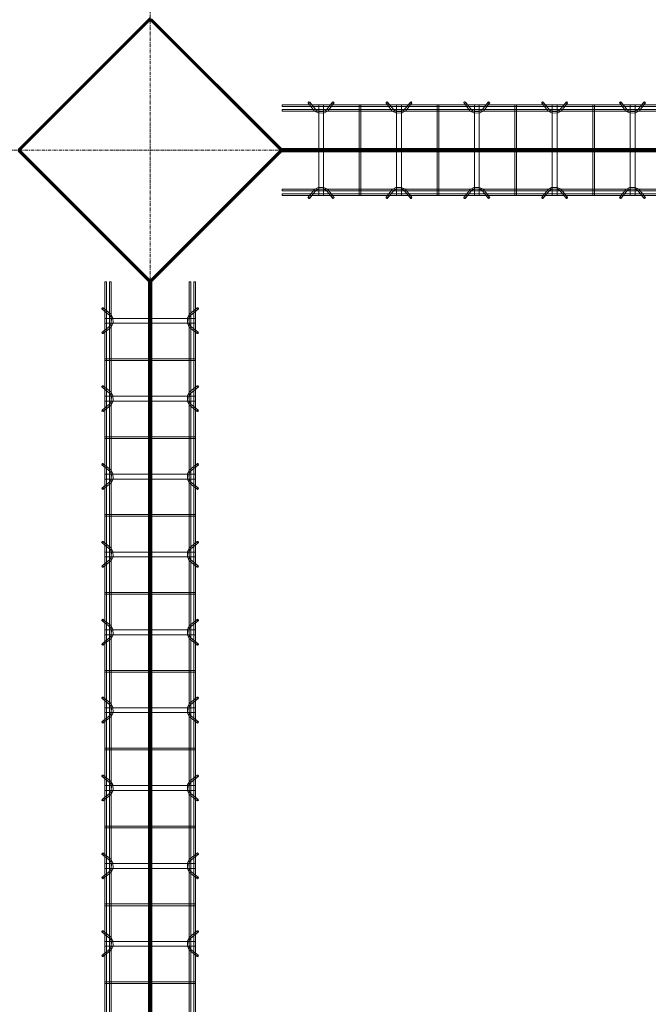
# Model space of a CAD drawing. Header units: inches. Extents: x -4136 to 1945, y -6639 to 12387.
# Tile 314 of 656: x -3501 to -3405, y 10336 to 10487. Entities that reach past the tile are written whole.
import ezdxf

# ---------------------------------------------------------------- set-up
doc = ezdxf.new("R2010")
doc.units = ezdxf.units.IN
doc.header["$MEASUREMENT"] = 0
doc.linetypes.add('Línea de rejilla', pattern=[0.875, 0.5, -0.125, 0.125, -0.125])
for name, color, linetype, lineweight in [('A-FLOR', 7, 'Continuous', 9), ('A-GENM', 7, 'Continuous', 9), ('S-BEAM', 7, 'Continuous', 9), ('S-GRID', 7, 'Continuous', 9)]:
    doc.layers.add(name, color=color, linetype=linetype, lineweight=lineweight)

# ---------------------------------------------------------------- blocks, each defined once
blk = doc.blocks.new('Dowel bar assembly - Dowel bar assembly-672941-SLAB ON GROUND JOINTS')
at = {"layer": 'S-BEAM', "color": 253, "true_color": 0xaaaaaa}
for p, q in [((147.75, 1.98), (0, 1.98)), ((0, 1.98), (0, 1.72)), ((0, 1.72), (0, 1.98)), ((0, 1.72), (147.75, 1.72)), ((4.02, 2.23), (4.97, 1.03)), ((5.18, 1.19), (4.23, 2.39)), ((5.63, 1.99), (5.63, -12.01)), ((6.38, 1.99), (5.63, 1.99)), ((5.63, 1.99), (6.38, 1.99)), ((6.38, -12.01), (6.38, 1.99)), ((7.76, 2.39), (6.81, 1.19)), ((7.01, 1.03), (7.96, 2.23)), ((11.87, 1.99), (11.87, -12.01)), ((12.13, 1.99), (11.87, 1.99)), ((11.87, 1.99), (12.13, 1.99)), ((12.13, -12.01), (12.13, 1.99)), ((16.02, 2.23), (16.97, 1.03)), ((17.18, 1.19), (16.23, 2.39)), ((17.63, 1.99), (17.63, -12.01)), ((18.38, 1.99), (17.63, 1.99)), ((17.63, 1.99), (18.38, 1.99)), ((18.38, -12.01), (18.38, 1.99)), ((19.76, 2.39), (18.81, 1.19)), ((19.01, 1.03), (19.96, 2.23)), ((23.87, 1.99), (23.87, -12.01)), ((24.13, 1.99), (23.87, 1.99)), ((23.87, 1.99), (24.13, 1.99)), ((24.13, -12.01), (24.13, 1.99)), ((28.02, 2.23), (28.97, 1.03)), ((29.18, 1.19), (28.23, 2.39)), ((29.63, 1.99), (29.63, -12.01)), ((30.38, 1.99), (29.63, 1.99)), ((29.63, 1.99), (30.38, 1.99)), ((30.38, -12.01), (30.38, 1.99)), ((31.76, 2.39), (30.81, 1.19)), ((31.01, 1.03), (31.96, 2.23)), ((35.87, 1.99), (35.87, -12.01)), ((36.13, 1.99), (35.87, 1.99)), ((35.87, 1.99), (36.13, 1.99)), ((36.13, -12.01), (36.13, 1.99)), ((40.02, 2.23), (40.97, 1.03)), ((41.18, 1.19), (40.23, 2.39)), ((41.63, 1.99), (41.63, -12.01)), ((42.38, 1.99), (41.63, 1.99)), ((41.63, 1.99), (42.38, 1.99)), ((42.38, -12.01), (42.38, 1.99)), ((43.76, 2.39), (42.81, 1.19)), ((43.01, 1.03), (43.96, 2.23)), ((47.87, 1.99), (47.87, -12.01)), ((48.13, 1.99), (47.87, 1.99)), ((47.87, 1.99), (48.13, 1.99)), ((48.13, -12.01), (48.13, 1.99)), ((52.02, 2.23), (52.97, 1.03)), ((53.18, 1.19), (52.23, 2.39)), ((53.63, 1.99), (53.63, -12.01)), ((54.38, 1.99), (53.63, 1.99)), ((53.63, 1.99), (54.38, 1.99)), ((54.38, -12.01), (54.38, 1.99)), ((55.76, 2.39), (54.81, 1.19)), ((55.01, 1.03), (55.96, 2.23)), ((59.87, 1.99), (59.87, -12.01)), ((60.13, 1.99), (59.87, 1.99)), ((59.87, 1.99), (60.13, 1.99)), ((60.13, -12.01), (60.13, 1.99)), ((64.02, 2.23), (64.97, 1.03)), ((65.18, 1.19), (64.23, 2.39)), ((65.63, 1.99), (65.63, -12.01)), ((66.38, 1.99), (65.63, 1.99)), ((65.63, 1.99), (66.38, 1.99)), ((66.38, -12.01), (66.38, 1.99)), ((67.76, 2.39), (66.81, 1.19)), ((67.01, 1.03), (67.96, 2.23)), ((71.87, 1.99), (71.87, -12.01)), ((72.13, 1.99), (71.87, 1.99)), ((71.87, 1.99), (72.13, 1.99)), ((72.13, -12.01), (72.13, 1.99)), ((76.02, 2.23), (76.97, 1.03)), ((77.18, 1.19), (76.23, 2.39)), ((77.63, 1.99), (77.63, -12.01)), ((78.38, 1.99), (77.63, 1.99)), ((77.63, 1.99), (78.38, 1.99)), ((78.38, -12.01), (78.38, 1.99)), ((79.76, 2.39), (78.81, 1.19)), ((79.01, 1.03), (79.96, 2.23)), ((83.87, 1.99), (83.87, -12.01)), ((84.13, 1.99), (83.87, 1.99)), ((83.87, 1.99), (84.13, 1.99)), ((84.13, -12.01), (84.13, 1.99)), ((88.02, 2.23), (88.97, 1.03)), ((89.18, 1.19), (88.23, 2.39)), ((89.63, 1.99), (89.63, -12.01)), ((90.38, 1.99), (89.63, 1.99)), ((89.63, 1.99), (90.38, 1.99)), ((90.38, -12.01), (90.38, 1.99)), ((91.76, 2.39), (90.81, 1.19)), ((91.01, 1.03), (91.96, 2.23)), ((95.87, 1.99), (95.87, -12.01)), ((96.13, 1.99), (95.87, 1.99)), ((95.87, 1.99), (96.13, 1.99)), ((96.13, -12.01), (96.13, 1.99)), ((100.02, 2.23), (100.97, 1.03)), ((101.18, 1.19), (100.23, 2.39)), ((101.63, 1.99), (101.63, -12.01)), ((102.38, 1.99), (101.63, 1.99)), ((101.63, 1.99), (102.38, 1.99)), ((102.38, -12.01), (102.38, 1.99)), ((103.76, 2.39), (102.81, 1.19)), ((103.01, 1.03), (103.96, 2.23)), ((107.87, 1.99), (107.87, -12.01)), ((108.13, 1.99), (107.87, 1.99)), ((107.87, 1.99), (108.13, 1.99)), ((108.13, -12.01), (108.13, 1.99)), ((112.02, 2.23), (112.97, 1.03)), ((113.18, 1.19), (112.23, 2.39)), ((113.63, 1.99), (113.63, -12.01)), ((114.38, 1.99), (113.63, 1.99)), ((113.63, 1.99), (114.38, 1.99)), ((114.38, -12.01), (114.38, 1.99)), ((115.76, 2.39), (114.81, 1.19)), ((115.01, 1.03), (115.96, 2.23)), ((119.87, 1.99), (119.87, -12.01)), ((120.13, 1.99), (119.87, 1.99)), ((119.87, 1.99), (120.13, 1.99)), ((120.13, -12.01), (120.13, 1.99)), ((124.02, 2.23), (124.97, 1.03)), ((125.18, 1.19), (124.23, 2.39)), ((125.63, 1.99), (125.63, -12.01)), ((126.38, 1.99), (125.63, 1.99)), ((125.63, 1.99), (126.38, 1.99)), ((126.38, -12.01), (126.38, 1.99)), ((127.76, 2.39), (126.81, 1.19)), ((127.01, 1.03), (127.96, 2.23)), ((131.87, 1.99), (131.87, -12.01)), ((132.13, 1.99), (131.87, 1.99)), ((131.87, 1.99), (132.13, 1.99)), ((132.13, -12.01), (132.13, 1.99)), ((139.77, 2.23), (140.72, 1.03)), ((140.93, 1.19), (139.98, 2.39)), ((141.38, 1.99), (141.38, -12.01)), ((142.13, 1.99), (141.38, 1.99)), ((141.38, 1.99), (142.13, 1.99)), ((142.13, -12.01), (142.13, 1.99)), ((143.51, 2.39), (142.56, 1.19)), ((142.76, 1.03), (143.71, 2.23)), ((147.75, 1.98), (147.75, 1.72)), ((147.75, 1.72), (147.75, 1.98)), ((147.75, 1.25), (0, 1.25)), ((0, 0.99), (0, 1.25)), ((0, 1.25), (0, 0.99)), ((0, 0.99), (147.75, 0.99)), ((147.75, 0.99), (147.75, 1.25)), ((147.75, 1.25), (147.75, 0.99)), ((147.75, -11.01), (0, -11.01)), ((0, -11.27), (0, -11.01)), ((0, -11.01), (0, -11.27)), ((0, -11.27), (147.75, -11.27)), ((147.75, -11.74), (0, -11.74)), ((0, -12), (0, -11.74)), ((0, -11.74), (0, -12)), ((0, -12), (147.75, -12)), ((4.97, -11.05), (4.02, -12.25)), ((4.23, -12.41), (5.18, -11.21)), ((6.38, -12.01), (5.63, -12.01)), ((5.63, -12.01), (6.38, -12.01)), ((6.81, -11.21), (7.76, -12.41)), ((7.96, -12.25), (7.01, -11.05)), ((12.13, -12.01), (11.87, -12.01)), ((11.87, -12.01), (12.13, -12.01)), ((16.97, -11.05), (16.02, -12.25)), ((16.23, -12.41), (17.18, -11.21)), ((18.38, -12.01), (17.63, -12.01)), ((17.63, -12.01), (18.38, -12.01)), ((18.81, -11.21), (19.76, -12.41)), ((19.96, -12.25), (19.01, -11.05)), ((24.13, -12.01), (23.87, -12.01)), ((23.87, -12.01), (24.13, -12.01)), ((28.97, -11.05), (28.02, -12.25)), ((28.23, -12.41), (29.18, -11.21)), ((30.38, -12.01), (29.63, -12.01)), ((29.63, -12.01), (30.38, -12.01)), ((30.81, -11.21), (31.76, -12.41)), ((31.96, -12.25), (31.01, -11.05)), ((36.13, -12.01), (35.87, -12.01)), ((35.87, -12.01), (36.13, -12.01)), ((40.97, -11.05), (40.02, -12.25)), ((40.23, -12.41), (41.18, -11.21)), ((42.38, -12.01), (41.63, -12.01)), ((41.63, -12.01), (42.38, -12.01)), ((42.81, -11.21), (43.76, -12.41)), ((43.96, -12.25), (43.01, -11.05)), ((48.13, -12.01), (47.87, -12.01)), ((47.87, -12.01), (48.13, -12.01)), ((52.97, -11.05), (52.02, -12.25)), ((52.23, -12.41), (53.18, -11.21)), ((54.38, -12.01), (53.63, -12.01)), ((53.63, -12.01), (54.38, -12.01)), ((54.81, -11.21), (55.76, -12.41)), ((55.96, -12.25), (55.01, -11.05)), ((60.13, -12.01), (59.87, -12.01)), ((59.87, -12.01), (60.13, -12.01)), ((64.97, -11.05), (64.02, -12.25)), ((64.23, -12.41), (65.18, -11.21)), ((66.38, -12.01), (65.63, -12.01)), ((65.63, -12.01), (66.38, -12.01)), ((66.81, -11.21), (67.76, -12.41)), ((67.96, -12.25), (67.01, -11.05)), ((72.13, -12.01), (71.87, -12.01)), ((71.87, -12.01), (72.13, -12.01)), ((76.97, -11.05), (76.02, -12.25)), ((76.23, -12.41), (77.18, -11.21)), ((78.38, -12.01), (77.63, -12.01)), ((77.63, -12.01), (78.38, -12.01)), ((78.81, -11.21), (79.76, -12.41)), ((79.96, -12.25), (79.01, -11.05)), ((84.13, -12.01), (83.87, -12.01)), ((83.87, -12.01), (84.13, -12.01)), ((88.97, -11.05), (88.02, -12.25)), ((88.23, -12.41), (89.18, -11.21)), ((90.38, -12.01), (89.63, -12.01)), ((89.63, -12.01), (90.38, -12.01)), ((90.81, -11.21), (91.76, -12.41)), ((91.96, -12.25), (91.01, -11.05)), ((96.13, -12.01), (95.87, -12.01)), ((95.87, -12.01), (96.13, -12.01)), ((100.97, -11.05), (100.02, -12.25)), ((100.23, -12.41), (101.18, -11.21)), ((102.38, -12.01), (101.63, -12.01)), ((101.63, -12.01), (102.38, -12.01)), ((102.81, -11.21), (103.76, -12.41)), ((103.96, -12.25), (103.01, -11.05)), ((108.13, -12.01), (107.87, -12.01)), ((107.87, -12.01), (108.13, -12.01)), ((112.97, -11.05), (112.02, -12.25)), ((112.23, -12.41), (113.18, -11.21)), ((114.38, -12.01), (113.63, -12.01)), ((113.63, -12.01), (114.38, -12.01)), ((114.81, -11.21), (115.76, -12.41)), ((115.96, -12.25), (115.01, -11.05)), ((120.13, -12.01), (119.87, -12.01)), ((119.87, -12.01), (120.13, -12.01)), ((124.97, -11.05), (124.02, -12.25)), ((124.23, -12.41), (125.18, -11.21)), ((126.38, -12.01), (125.63, -12.01)), ((125.63, -12.01), (126.38, -12.01)), ((126.81, -11.21), (127.76, -12.41)), ((127.96, -12.25), (127.01, -11.05)), ((132.13, -12.01), (131.87, -12.01)), ((131.87, -12.01), (132.13, -12.01)), ((140.72, -11.05), (139.77, -12.25)), ((139.98, -12.41), (140.93, -11.21)), ((142.13, -12.01), (141.38, -12.01)), ((141.38, -12.01), (142.13, -12.01)), ((142.56, -11.21), (143.51, -12.41)), ((143.71, -12.25), (142.76, -11.05)), ((147.75, -11.27), (147.75, -11.01)), ((147.75, -11.01), (147.75, -11.27)), ((147.75, -12), (147.75, -11.74)), ((147.75, -11.74), (147.75, -12))]:
    blk.add_line(p, q, dxfattribs=at)
at = {"layer": 'S-BEAM', "color": 253, "true_color": 0xaaaaaa, "flags": 128}
for points in [[(4.97, 1.03), (5.53, 0.73), (6.39, 0.72), (6.97, 0.99), (7.01, 1.03)], [(5.18, 1.19), (5.62, 0.97), (6.38, 0.98), (6.81, 1.19)], [(16.97, 1.03), (17.53, 0.73), (18.39, 0.72), (18.97, 0.99), (19.01, 1.03)], [(17.18, 1.19), (17.62, 0.97), (18.38, 0.98), (18.81, 1.19)], [(28.97, 1.03), (29.53, 0.73), (30.39, 0.72), (30.97, 0.99), (31.01, 1.03)], [(29.18, 1.19), (29.62, 0.97), (30.38, 0.98), (30.81, 1.19)], [(40.97, 1.03), (41.53, 0.73), (42.39, 0.72), (42.97, 0.99), (43.01, 1.03)], [(41.18, 1.19), (41.62, 0.97), (42.38, 0.98), (42.81, 1.19)], [(52.97, 1.03), (53.53, 0.73), (54.39, 0.72), (54.97, 0.99), (55.01, 1.03)], [(53.18, 1.19), (53.62, 0.97), (54.38, 0.98), (54.81, 1.19)], [(64.97, 1.03), (65.53, 0.73), (66.39, 0.72), (66.97, 0.99), (67.01, 1.03)], [(65.18, 1.19), (65.62, 0.97), (66.38, 0.98), (66.81, 1.19)], [(76.97, 1.03), (77.53, 0.73), (78.39, 0.72), (78.97, 0.99), (79.01, 1.03)], [(77.18, 1.19), (77.62, 0.97), (78.38, 0.98), (78.81, 1.19)], [(88.97, 1.03), (89.53, 0.73), (90.39, 0.72), (90.97, 0.99), (91.01, 1.03)], [(89.18, 1.19), (89.62, 0.97), (90.38, 0.98), (90.81, 1.19)], [(100.97, 1.03), (101.53, 0.73), (102.39, 0.72), (102.97, 0.99), (103.01, 1.03)], [(101.18, 1.19), (101.62, 0.97), (102.38, 0.98), (102.81, 1.19)], [(112.97, 1.03), (113.53, 0.73), (114.39, 0.72), (114.97, 0.99), (115.01, 1.03)], [(113.18, 1.19), (113.62, 0.97), (114.38, 0.98), (114.81, 1.19)], [(124.97, 1.03), (125.53, 0.73), (126.39, 0.72), (126.97, 0.99), (127.01, 1.03)], [(125.18, 1.19), (125.62, 0.97), (126.38, 0.98), (126.81, 1.19)], [(140.72, 1.03), (141.28, 0.73), (142.14, 0.72), (142.72, 0.99), (142.76, 1.03)], [(140.93, 1.19), (141.37, 0.97), (142.13, 0.98), (142.56, 1.19)], [(4.97, -11.05), (5.53, -10.75), (6.39, -10.74), (6.97, -11.01), (7.01, -11.05)], [(5.18, -11.21), (5.62, -10.99), (6.38, -11), (6.81, -11.21)], [(16.97, -11.05), (17.53, -10.75), (18.39, -10.74), (18.97, -11.01), (19.01, -11.05)], [(17.18, -11.21), (17.62, -10.99), (18.38, -11), (18.81, -11.21)], [(28.97, -11.05), (29.53, -10.75), (30.39, -10.74), (30.97, -11.01), (31.01, -11.05)], [(29.18, -11.21), (29.62, -10.99), (30.38, -11), (30.81, -11.21)], [(40.97, -11.05), (41.53, -10.75), (42.39, -10.74), (42.97, -11.01), (43.01, -11.05)], [(41.18, -11.21), (41.62, -10.99), (42.38, -11), (42.81, -11.21)], [(52.97, -11.05), (53.53, -10.75), (54.39, -10.74), (54.97, -11.01), (55.01, -11.05)], [(53.18, -11.21), (53.62, -10.99), (54.38, -11), (54.81, -11.21)], [(64.97, -11.05), (65.53, -10.75), (66.39, -10.74), (66.97, -11.01), (67.01, -11.05)], [(65.18, -11.21), (65.62, -10.99), (66.38, -11), (66.81, -11.21)], [(76.97, -11.05), (77.53, -10.75), (78.39, -10.74), (78.97, -11.01), (79.01, -11.05)], [(77.18, -11.21), (77.62, -10.99), (78.38, -11), (78.81, -11.21)], [(88.97, -11.05), (89.53, -10.75), (90.39, -10.74), (90.97, -11.01), (91.01, -11.05)], [(89.18, -11.21), (89.62, -10.99), (90.38, -11), (90.81, -11.21)], [(100.97, -11.05), (101.53, -10.75), (102.39, -10.74), (102.97, -11.01), (103.01, -11.05)], [(101.18, -11.21), (101.62, -10.99), (102.38, -11), (102.81, -11.21)], [(112.97, -11.05), (113.53, -10.75), (114.39, -10.74), (114.97, -11.01), (115.01, -11.05)], [(113.18, -11.21), (113.62, -10.99), (114.38, -11), (114.81, -11.21)], [(124.97, -11.05), (125.53, -10.75), (126.39, -10.74), (126.97, -11.01), (127.01, -11.05)], [(125.18, -11.21), (125.62, -10.99), (126.38, -11), (126.81, -11.21)], [(140.72, -11.05), (141.28, -10.75), (142.14, -10.74), (142.72, -11.01), (142.76, -11.05)], [(140.93, -11.21), (141.37, -10.99), (142.13, -11), (142.56, -11.21)]]:
    blk.add_lwpolyline(points, dxfattribs=at)
at = {"layer": 'S-BEAM', "color": 253, "true_color": 0xaaaaaa}
for centre, major_axis, start_param, end_param in [((4.12, 2.31), (0.101, 0.08), 5.709265, 8.850858), ((4.12, 2.31), (0.101, 0.08), 2.567673, 5.709265), ((7.86, 2.31), (-0.101, 0.08), 3.715513, 6.857105), ((7.86, 2.31), (-0.101, 0.08), 0.57392, 3.715513), ((16.12, 2.31), (0.101, 0.08), 5.709265, 8.850858), ((16.12, 2.31), (0.101, 0.08), 2.567673, 5.709265), ((19.86, 2.31), (-0.101, 0.08), 3.715513, 6.857105), ((19.86, 2.31), (-0.101, 0.08), 0.57392, 3.715513), ((28.12, 2.31), (0.101, 0.08), 5.709265, 8.850858), ((28.12, 2.31), (0.101, 0.08), 2.567673, 5.709265), ((31.86, 2.31), (-0.101, 0.08), 3.715513, 6.857105), ((31.86, 2.31), (-0.101, 0.08), 0.57392, 3.715513), ((40.12, 2.31), (0.101, 0.08), 5.709265, 8.850858), ((40.12, 2.31), (0.101, 0.08), 2.567673, 5.709265), ((43.86, 2.31), (-0.101, 0.08), 3.715513, 6.857105), ((43.86, 2.31), (-0.101, 0.08), 0.57392, 3.715513), ((52.12, 2.31), (0.101, 0.08), 5.709265, 8.850858), ((52.12, 2.31), (0.101, 0.08), 2.567673, 5.709265), ((55.86, 2.31), (-0.101, 0.08), 3.715513, 6.857105), ((55.86, 2.31), (-0.101, 0.08), 0.57392, 3.715513), ((64.12, 2.31), (0.101, 0.08), 5.709265, 8.850858), ((64.12, 2.31), (0.101, 0.08), 2.567673, 5.709265), ((67.86, 2.31), (-0.101, 0.08), 3.715513, 6.857105), ((67.86, 2.31), (-0.101, 0.08), 0.57392, 3.715513), ((76.12, 2.31), (0.101, 0.08), 5.709265, 8.850858), ((76.12, 2.31), (0.101, 0.08), 2.567673, 5.709265), ((79.86, 2.31), (-0.101, 0.08), 3.715513, 6.857105), ((79.86, 2.31), (-0.101, 0.08), 0.57392, 3.715513), ((88.12, 2.31), (0.101, 0.08), 5.709265, 8.850858), ((88.12, 2.31), (0.101, 0.08), 2.567673, 5.709265), ((91.86, 2.31), (-0.101, 0.08), 3.715513, 6.857105), ((91.86, 2.31), (-0.101, 0.08), 0.57392, 3.715513), ((100.12, 2.31), (0.101, 0.08), 5.709265, 8.850858), ((100.12, 2.31), (0.101, 0.08), 2.567673, 5.709265), ((103.86, 2.31), (-0.101, 0.08), 3.715513, 6.857105), ((103.86, 2.31), (-0.101, 0.08), 0.57392, 3.715513), ((112.12, 2.31), (0.101, 0.08), 5.709265, 8.850858), ((112.12, 2.31), (0.101, 0.08), 2.567673, 5.709265), ((115.86, 2.31), (-0.101, 0.08), 3.715513, 6.857105), ((115.86, 2.31), (-0.101, 0.08), 0.57392, 3.715513), ((124.12, 2.31), (0.101, 0.08), 5.709265, 8.850858), ((124.12, 2.31), (0.101, 0.08), 2.567673, 5.709265), ((127.86, 2.31), (-0.101, 0.08), 3.715513, 6.857105), ((127.86, 2.31), (-0.101, 0.08), 0.57392, 3.715513), ((139.87, 2.31), (0.101, 0.08), 5.709265, 8.850858), ((139.87, 2.31), (0.101, 0.08), 2.567673, 5.709265), ((143.61, 2.31), (-0.101, 0.08), 3.715513, 6.857105), ((143.61, 2.31), (-0.101, 0.08), 0.57392, 3.715513), ((4.12, -12.33), (-0.101, 0.08), 3.715513, 6.857105), ((4.12, -12.33), (-0.101, 0.08), 0.57392, 3.715513), ((7.86, -12.33), (0.101, 0.08), 5.709265, 8.850858), ((7.86, -12.33), (0.101, 0.08), 2.567673, 5.709265), ((16.12, -12.33), (-0.101, 0.08), 3.715513, 6.857105), ((16.12, -12.33), (-0.101, 0.08), 0.57392, 3.715513), ((19.86, -12.33), (0.101, 0.08), 5.709265, 8.850858), ((19.86, -12.33), (0.101, 0.08), 2.567673, 5.709265), ((28.12, -12.33), (-0.101, 0.08), 3.715513, 6.857105), ((28.12, -12.33), (-0.101, 0.08), 0.57392, 3.715513), ((31.86, -12.33), (0.101, 0.08), 5.709265, 8.850858), ((31.86, -12.33), (0.101, 0.08), 2.567673, 5.709265), ((40.12, -12.33), (-0.101, 0.08), 3.715513, 6.857105), ((40.12, -12.33), (-0.101, 0.08), 0.57392, 3.715513), ((43.86, -12.33), (0.101, 0.08), 5.709265, 8.850858), ((43.86, -12.33), (0.101, 0.08), 2.567673, 5.709265), ((52.12, -12.33), (-0.101, 0.08), 3.715513, 6.857105), ((52.12, -12.33), (-0.101, 0.08), 0.57392, 3.715513), ((55.86, -12.33), (0.101, 0.08), 5.709265, 8.850858), ((55.86, -12.33), (0.101, 0.08), 2.567673, 5.709265), ((64.12, -12.33), (-0.101, 0.08), 3.715513, 6.857105), ((64.12, -12.33), (-0.101, 0.08), 0.57392, 3.715513), ((67.86, -12.33), (0.101, 0.08), 5.709265, 8.850858), ((67.86, -12.33), (0.101, 0.08), 2.567673, 5.709265), ((76.12, -12.33), (-0.101, 0.08), 3.715513, 6.857105), ((76.12, -12.33), (-0.101, 0.08), 0.57392, 3.715513), ((79.86, -12.33), (0.101, 0.08), 5.709265, 8.850858), ((79.86, -12.33), (0.101, 0.08), 2.567673, 5.709265), ((88.12, -12.33), (-0.101, 0.08), 3.715513, 6.857105), ((88.12, -12.33), (-0.101, 0.08), 0.57392, 3.715513), ((91.86, -12.33), (0.101, 0.08), 5.709265, 8.850858), ((91.86, -12.33), (0.101, 0.08), 2.567673, 5.709265), ((100.12, -12.33), (-0.101, 0.08), 3.715513, 6.857105), ((100.12, -12.33), (-0.101, 0.08), 0.57392, 3.715513), ((103.86, -12.33), (0.101, 0.08), 5.709265, 8.850858), ((103.86, -12.33), (0.101, 0.08), 2.567673, 5.709265), ((112.12, -12.33), (-0.101, 0.08), 3.715513, 6.857105), ((112.12, -12.33), (-0.101, 0.08), 0.57392, 3.715513), ((115.86, -12.33), (0.101, 0.08), 5.709265, 8.850858), ((115.86, -12.33), (0.101, 0.08), 2.567673, 5.709265), ((124.12, -12.33), (-0.101, 0.08), 3.715513, 6.857105), ((124.12, -12.33), (-0.101, 0.08), 0.57392, 3.715513), ((127.86, -12.33), (0.101, 0.08), 5.709265, 8.850858), ((127.86, -12.33), (0.101, 0.08), 2.567673, 5.709265), ((139.87, -12.33), (-0.101, 0.08), 3.715513, 6.857105), ((139.87, -12.33), (-0.101, 0.08), 0.57392, 3.715513), ((143.61, -12.33), (0.101, 0.08), 5.709265, 8.850858), ((143.61, -12.33), (0.101, 0.08), 2.567673, 5.709265)]:
    blk.add_ellipse(centre, major_axis=major_axis, ratio=0.816528, start_param=start_param, end_param=end_param, dxfattribs=at)
blk = doc.blocks.new('Dowel bar assembly - Dowel bar assembly-675655-SLAB ON GROUND JOINTS')
at = {"layer": 'S-BEAM', "color": 253, "true_color": 0xaaaaaa}
for p, q in [((260.18, 1.98), (0, 1.98)), ((0, 1.98), (0, 1.72)), ((0, 1.72), (0, 1.98)), ((0, 1.72), (260.18, 1.72)), ((4.02, 2.23), (4.97, 1.03)), ((5.18, 1.19), (4.23, 2.39)), ((5.63, 1.99), (5.63, -12.01)), ((6.38, 1.99), (5.63, 1.99)), ((5.63, 1.99), (6.38, 1.99)), ((6.38, -12.01), (6.38, 1.99)), ((7.76, 2.39), (6.81, 1.19)), ((7.01, 1.03), (7.96, 2.23)), ((11.87, 1.99), (11.87, -12.01)), ((12.13, 1.99), (11.87, 1.99)), ((11.87, 1.99), (12.13, 1.99)), ((12.13, -12.01), (12.13, 1.99)), ((16.02, 2.23), (16.97, 1.03)), ((17.18, 1.19), (16.23, 2.39)), ((17.63, 1.99), (17.63, -12.01)), ((18.38, 1.99), (17.63, 1.99)), ((17.63, 1.99), (18.38, 1.99)), ((18.38, -12.01), (18.38, 1.99)), ((19.76, 2.39), (18.81, 1.19)), ((19.01, 1.03), (19.96, 2.23)), ((23.87, 1.99), (23.87, -12.01)), ((24.13, 1.99), (23.87, 1.99)), ((23.87, 1.99), (24.13, 1.99)), ((24.13, -12.01), (24.13, 1.99)), ((28.02, 2.23), (28.97, 1.03)), ((29.18, 1.19), (28.23, 2.39)), ((29.63, 1.99), (29.63, -12.01)), ((30.38, 1.99), (29.63, 1.99)), ((29.63, 1.99), (30.38, 1.99)), ((30.38, -12.01), (30.38, 1.99)), ((31.76, 2.39), (30.81, 1.19)), ((31.01, 1.03), (31.96, 2.23)), ((35.87, 1.99), (35.87, -12.01)), ((36.13, 1.99), (35.87, 1.99)), ((35.87, 1.99), (36.13, 1.99)), ((36.13, -12.01), (36.13, 1.99)), ((40.02, 2.23), (40.97, 1.03)), ((41.18, 1.19), (40.23, 2.39)), ((41.63, 1.99), (41.63, -12.01)), ((42.38, 1.99), (41.63, 1.99)), ((41.63, 1.99), (42.38, 1.99)), ((42.38, -12.01), (42.38, 1.99)), ((43.76, 2.39), (42.81, 1.19)), ((43.01, 1.03), (43.96, 2.23)), ((47.87, 1.99), (47.87, -12.01)), ((48.13, 1.99), (47.87, 1.99)), ((47.87, 1.99), (48.13, 1.99)), ((48.13, -12.01), (48.13, 1.99)), ((52.02, 2.23), (52.97, 1.03)), ((53.18, 1.19), (52.23, 2.39)), ((53.63, 1.99), (53.63, -12.01)), ((54.38, 1.99), (53.63, 1.99)), ((53.63, 1.99), (54.38, 1.99)), ((54.38, -12.01), (54.38, 1.99)), ((55.76, 2.39), (54.81, 1.19)), ((55.01, 1.03), (55.96, 2.23)), ((59.87, 1.99), (59.87, -12.01)), ((60.13, 1.99), (59.87, 1.99)), ((59.87, 1.99), (60.13, 1.99)), ((60.13, -12.01), (60.13, 1.99)), ((64.02, 2.23), (64.97, 1.03)), ((65.18, 1.19), (64.23, 2.39)), ((65.63, 1.99), (65.63, -12.01)), ((66.38, 1.99), (65.63, 1.99)), ((65.63, 1.99), (66.38, 1.99)), ((66.38, -12.01), (66.38, 1.99)), ((67.76, 2.39), (66.81, 1.19)), ((67.01, 1.03), (67.96, 2.23)), ((71.87, 1.99), (71.87, -12.01)), ((72.13, 1.99), (71.87, 1.99)), ((71.87, 1.99), (72.13, 1.99)), ((72.13, -12.01), (72.13, 1.99)), ((76.02, 2.23), (76.97, 1.03)), ((77.18, 1.19), (76.23, 2.39)), ((77.63, 1.99), (77.63, -12.01)), ((78.38, 1.99), (77.63, 1.99)), ((77.63, 1.99), (78.38, 1.99)), ((78.38, -12.01), (78.38, 1.99)), ((79.76, 2.39), (78.81, 1.19)), ((79.01, 1.03), (79.96, 2.23)), ((83.87, 1.99), (83.87, -12.01)), ((84.13, 1.99), (83.87, 1.99)), ((83.87, 1.99), (84.13, 1.99)), ((84.13, -12.01), (84.13, 1.99)), ((88.02, 2.23), (88.97, 1.03)), ((89.18, 1.19), (88.23, 2.39)), ((89.63, 1.99), (89.63, -12.01)), ((90.38, 1.99), (89.63, 1.99)), ((89.63, 1.99), (90.38, 1.99)), ((90.38, -12.01), (90.38, 1.99)), ((91.76, 2.39), (90.81, 1.19)), ((91.01, 1.03), (91.96, 2.23)), ((95.87, 1.99), (95.87, -12.01)), ((96.13, 1.99), (95.87, 1.99)), ((95.87, 1.99), (96.13, 1.99)), ((96.13, -12.01), (96.13, 1.99)), ((100.02, 2.23), (100.97, 1.03)), ((101.18, 1.19), (100.23, 2.39)), ((101.63, 1.99), (101.63, -12.01)), ((102.38, 1.99), (101.63, 1.99)), ((101.63, 1.99), (102.38, 1.99)), ((102.38, -12.01), (102.38, 1.99)), ((103.76, 2.39), (102.81, 1.19)), ((103.01, 1.03), (103.96, 2.23)), ((107.87, 1.99), (107.87, -12.01)), ((108.13, 1.99), (107.87, 1.99)), ((107.87, 1.99), (108.13, 1.99)), ((108.13, -12.01), (108.13, 1.99)), ((260.18, 1.25), (0, 1.25)), ((0, 0.99), (0, 1.25)), ((0, 1.25), (0, 0.99)), ((0, 0.99), (260.18, 0.99)), ((260.18, -11.01), (0, -11.01)), ((0, -11.27), (0, -11.01)), ((0, -11.01), (0, -11.27)), ((0, -11.27), (260.18, -11.27)), ((260.18, -11.74), (0, -11.74)), ((0, -12), (0, -11.74)), ((0, -11.74), (0, -12)), ((0, -12), (260.18, -12)), ((4.97, -11.05), (4.02, -12.25)), ((4.23, -12.41), (5.18, -11.21)), ((6.38, -12.01), (5.63, -12.01)), ((5.63, -12.01), (6.38, -12.01)), ((6.81, -11.21), (7.76, -12.41)), ((7.96, -12.25), (7.01, -11.05)), ((12.13, -12.01), (11.87, -12.01)), ((11.87, -12.01), (12.13, -12.01)), ((16.97, -11.05), (16.02, -12.25)), ((16.23, -12.41), (17.18, -11.21)), ((18.38, -12.01), (17.63, -12.01)), ((17.63, -12.01), (18.38, -12.01)), ((18.81, -11.21), (19.76, -12.41)), ((19.96, -12.25), (19.01, -11.05)), ((24.13, -12.01), (23.87, -12.01)), ((23.87, -12.01), (24.13, -12.01)), ((28.97, -11.05), (28.02, -12.25)), ((28.23, -12.41), (29.18, -11.21)), ((30.38, -12.01), (29.63, -12.01)), ((29.63, -12.01), (30.38, -12.01)), ((30.81, -11.21), (31.76, -12.41)), ((31.96, -12.25), (31.01, -11.05)), ((36.13, -12.01), (35.87, -12.01)), ((35.87, -12.01), (36.13, -12.01)), ((40.97, -11.05), (40.02, -12.25)), ((40.23, -12.41), (41.18, -11.21)), ((42.38, -12.01), (41.63, -12.01)), ((41.63, -12.01), (42.38, -12.01)), ((42.81, -11.21), (43.76, -12.41)), ((43.96, -12.25), (43.01, -11.05)), ((48.13, -12.01), (47.87, -12.01)), ((47.87, -12.01), (48.13, -12.01)), ((52.97, -11.05), (52.02, -12.25)), ((52.23, -12.41), (53.18, -11.21)), ((54.38, -12.01), (53.63, -12.01)), ((53.63, -12.01), (54.38, -12.01)), ((54.81, -11.21), (55.76, -12.41)), ((55.96, -12.25), (55.01, -11.05)), ((60.13, -12.01), (59.87, -12.01)), ((59.87, -12.01), (60.13, -12.01)), ((64.97, -11.05), (64.02, -12.25)), ((64.23, -12.41), (65.18, -11.21)), ((66.38, -12.01), (65.63, -12.01)), ((65.63, -12.01), (66.38, -12.01)), ((66.81, -11.21), (67.76, -12.41)), ((67.96, -12.25), (67.01, -11.05)), ((72.13, -12.01), (71.87, -12.01)), ((71.87, -12.01), (72.13, -12.01)), ((76.97, -11.05), (76.02, -12.25)), ((76.23, -12.41), (77.18, -11.21)), ((78.38, -12.01), (77.63, -12.01)), ((77.63, -12.01), (78.38, -12.01)), ((78.81, -11.21), (79.76, -12.41)), ((79.96, -12.25), (79.01, -11.05)), ((84.13, -12.01), (83.87, -12.01)), ((83.87, -12.01), (84.13, -12.01)), ((88.97, -11.05), (88.02, -12.25)), ((88.23, -12.41), (89.18, -11.21)), ((90.38, -12.01), (89.63, -12.01)), ((89.63, -12.01), (90.38, -12.01)), ((90.81, -11.21), (91.76, -12.41)), ((91.96, -12.25), (91.01, -11.05)), ((96.13, -12.01), (95.87, -12.01)), ((95.87, -12.01), (96.13, -12.01)), ((100.97, -11.05), (100.02, -12.25)), ((100.23, -12.41), (101.18, -11.21)), ((102.38, -12.01), (101.63, -12.01)), ((101.63, -12.01), (102.38, -12.01)), ((102.81, -11.21), (103.76, -12.41)), ((103.96, -12.25), (103.01, -11.05)), ((108.13, -12.01), (107.87, -12.01)), ((107.87, -12.01), (108.13, -12.01))]:
    blk.add_line(p, q, dxfattribs=at)
at = {"layer": 'S-BEAM', "color": 253, "true_color": 0xaaaaaa, "flags": 128}
for points in [[(4.97, 1.03), (5.53, 0.73), (6.39, 0.72), (6.97, 0.99), (7.01, 1.03)], [(5.18, 1.19), (5.62, 0.97), (6.38, 0.98), (6.81, 1.19)], [(16.97, 1.03), (17.53, 0.73), (18.39, 0.72), (18.97, 0.99), (19.01, 1.03)], [(17.18, 1.19), (17.62, 0.97), (18.38, 0.98), (18.81, 1.19)], [(28.97, 1.03), (29.53, 0.73), (30.39, 0.72), (30.97, 0.99), (31.01, 1.03)], [(29.18, 1.19), (29.62, 0.97), (30.38, 0.98), (30.81, 1.19)], [(40.97, 1.03), (41.53, 0.73), (42.39, 0.72), (42.97, 0.99), (43.01, 1.03)], [(41.18, 1.19), (41.62, 0.97), (42.38, 0.98), (42.81, 1.19)], [(52.97, 1.03), (53.53, 0.73), (54.39, 0.72), (54.97, 0.99), (55.01, 1.03)], [(53.18, 1.19), (53.62, 0.97), (54.38, 0.98), (54.81, 1.19)], [(64.97, 1.03), (65.53, 0.73), (66.39, 0.72), (66.97, 0.99), (67.01, 1.03)], [(65.18, 1.19), (65.62, 0.97), (66.38, 0.98), (66.81, 1.19)], [(76.97, 1.03), (77.53, 0.73), (78.39, 0.72), (78.97, 0.99), (79.01, 1.03)], [(77.18, 1.19), (77.62, 0.97), (78.38, 0.98), (78.81, 1.19)], [(88.97, 1.03), (89.53, 0.73), (90.39, 0.72), (90.97, 0.99), (91.01, 1.03)], [(89.18, 1.19), (89.62, 0.97), (90.38, 0.98), (90.81, 1.19)], [(100.97, 1.03), (101.53, 0.73), (102.39, 0.72), (102.97, 0.99), (103.01, 1.03)], [(101.18, 1.19), (101.62, 0.97), (102.38, 0.98), (102.81, 1.19)], [(4.97, -11.05), (5.53, -10.75), (6.39, -10.74), (6.97, -11.01), (7.01, -11.05)], [(5.18, -11.21), (5.62, -10.99), (6.38, -11), (6.81, -11.21)], [(16.97, -11.05), (17.53, -10.75), (18.39, -10.74), (18.97, -11.01), (19.01, -11.05)], [(17.18, -11.21), (17.62, -10.99), (18.38, -11), (18.81, -11.21)], [(28.97, -11.05), (29.53, -10.75), (30.39, -10.74), (30.97, -11.01), (31.01, -11.05)], [(29.18, -11.21), (29.62, -10.99), (30.38, -11), (30.81, -11.21)], [(40.97, -11.05), (41.53, -10.75), (42.39, -10.74), (42.97, -11.01), (43.01, -11.05)], [(41.18, -11.21), (41.62, -10.99), (42.38, -11), (42.81, -11.21)], [(52.97, -11.05), (53.53, -10.75), (54.39, -10.74), (54.97, -11.01), (55.01, -11.05)], [(53.18, -11.21), (53.62, -10.99), (54.38, -11), (54.81, -11.21)], [(64.97, -11.05), (65.53, -10.75), (66.39, -10.74), (66.97, -11.01), (67.01, -11.05)], [(65.18, -11.21), (65.62, -10.99), (66.38, -11), (66.81, -11.21)], [(76.97, -11.05), (77.53, -10.75), (78.39, -10.74), (78.97, -11.01), (79.01, -11.05)], [(77.18, -11.21), (77.62, -10.99), (78.38, -11), (78.81, -11.21)], [(88.97, -11.05), (89.53, -10.75), (90.39, -10.74), (90.97, -11.01), (91.01, -11.05)], [(89.18, -11.21), (89.62, -10.99), (90.38, -11), (90.81, -11.21)], [(100.97, -11.05), (101.53, -10.75), (102.39, -10.74), (102.97, -11.01), (103.01, -11.05)], [(101.18, -11.21), (101.62, -10.99), (102.38, -11), (102.81, -11.21)]]:
    blk.add_lwpolyline(points, dxfattribs=at)
at = {"layer": 'S-BEAM', "color": 253, "true_color": 0xaaaaaa}
for centre, major_axis, start_param, end_param in [((4.12, 2.31), (0.101, 0.08), 5.709265, 8.850858), ((4.12, 2.31), (0.101, 0.08), 2.567673, 5.709265), ((7.86, 2.31), (-0.101, 0.08), 3.715513, 6.857105), ((7.86, 2.31), (-0.101, 0.08), 0.57392, 3.715513), ((16.12, 2.31), (0.101, 0.08), 5.709265, 8.850858), ((16.12, 2.31), (0.101, 0.08), 2.567673, 5.709265), ((19.86, 2.31), (-0.101, 0.08), 3.715513, 6.857105), ((19.86, 2.31), (-0.101, 0.08), 0.57392, 3.715513), ((28.12, 2.31), (0.101, 0.08), 5.709265, 8.850858), ((28.12, 2.31), (0.101, 0.08), 2.567673, 5.709265), ((31.86, 2.31), (-0.101, 0.08), 3.715513, 6.857105), ((31.86, 2.31), (-0.101, 0.08), 0.57392, 3.715513), ((40.12, 2.31), (0.101, 0.08), 5.709265, 8.850858), ((40.12, 2.31), (0.101, 0.08), 2.567673, 5.709265), ((43.86, 2.31), (-0.101, 0.08), 3.715513, 6.857105), ((43.86, 2.31), (-0.101, 0.08), 0.57392, 3.715513), ((52.12, 2.31), (0.101, 0.08), 5.709265, 8.850858), ((52.12, 2.31), (0.101, 0.08), 2.567673, 5.709265), ((55.86, 2.31), (-0.101, 0.08), 3.715513, 6.857105), ((55.86, 2.31), (-0.101, 0.08), 0.57392, 3.715513), ((64.12, 2.31), (0.101, 0.08), 5.709265, 8.850858), ((64.12, 2.31), (0.101, 0.08), 2.567673, 5.709265), ((67.86, 2.31), (-0.101, 0.08), 3.715513, 6.857105), ((67.86, 2.31), (-0.101, 0.08), 0.57392, 3.715513), ((76.12, 2.31), (0.101, 0.08), 5.709265, 8.850858), ((76.12, 2.31), (0.101, 0.08), 2.567673, 5.709265), ((79.86, 2.31), (-0.101, 0.08), 3.715513, 6.857105), ((79.86, 2.31), (-0.101, 0.08), 0.57392, 3.715513), ((88.12, 2.31), (0.101, 0.08), 5.709265, 8.850858), ((88.12, 2.31), (0.101, 0.08), 2.567673, 5.709265), ((91.86, 2.31), (-0.101, 0.08), 3.715513, 6.857105), ((91.86, 2.31), (-0.101, 0.08), 0.57392, 3.715513), ((100.12, 2.31), (0.101, 0.08), 5.709265, 8.850858), ((100.12, 2.31), (0.101, 0.08), 2.567673, 5.709265), ((103.86, 2.31), (-0.101, 0.08), 3.715513, 6.857105), ((103.86, 2.31), (-0.101, 0.08), 0.57392, 3.715513), ((4.12, -12.33), (-0.101, 0.08), 3.715513, 6.857105), ((4.12, -12.33), (-0.101, 0.08), 0.57392, 3.715513), ((7.86, -12.33), (0.101, 0.08), 5.709265, 8.850858), ((7.86, -12.33), (0.101, 0.08), 2.567673, 5.709265), ((16.12, -12.33), (-0.101, 0.08), 3.715513, 6.857105), ((16.12, -12.33), (-0.101, 0.08), 0.57392, 3.715513), ((19.86, -12.33), (0.101, 0.08), 5.709265, 8.850858), ((19.86, -12.33), (0.101, 0.08), 2.567673, 5.709265), ((28.12, -12.33), (-0.101, 0.08), 3.715513, 6.857105), ((28.12, -12.33), (-0.101, 0.08), 0.57392, 3.715513), ((31.86, -12.33), (0.101, 0.08), 5.709265, 8.850858), ((31.86, -12.33), (0.101, 0.08), 2.567673, 5.709265), ((40.12, -12.33), (-0.101, 0.08), 3.715513, 6.857105), ((40.12, -12.33), (-0.101, 0.08), 0.57392, 3.715513), ((43.86, -12.33), (0.101, 0.08), 5.709265, 8.850858), ((43.86, -12.33), (0.101, 0.08), 2.567673, 5.709265), ((52.12, -12.33), (-0.101, 0.08), 3.715513, 6.857105), ((52.12, -12.33), (-0.101, 0.08), 0.57392, 3.715513), ((55.86, -12.33), (0.101, 0.08), 5.709265, 8.850858), ((55.86, -12.33), (0.101, 0.08), 2.567673, 5.709265), ((64.12, -12.33), (-0.101, 0.08), 3.715513, 6.857105), ((64.12, -12.33), (-0.101, 0.08), 0.57392, 3.715513), ((67.86, -12.33), (0.101, 0.08), 5.709265, 8.850858), ((67.86, -12.33), (0.101, 0.08), 2.567673, 5.709265), ((76.12, -12.33), (-0.101, 0.08), 3.715513, 6.857105), ((76.12, -12.33), (-0.101, 0.08), 0.57392, 3.715513), ((79.86, -12.33), (0.101, 0.08), 5.709265, 8.850858), ((79.86, -12.33), (0.101, 0.08), 2.567673, 5.709265), ((88.12, -12.33), (-0.101, 0.08), 3.715513, 6.857105), ((88.12, -12.33), (-0.101, 0.08), 0.57392, 3.715513), ((91.86, -12.33), (0.101, 0.08), 5.709265, 8.850858), ((91.86, -12.33), (0.101, 0.08), 2.567673, 5.709265), ((100.12, -12.33), (-0.101, 0.08), 3.715513, 6.857105), ((100.12, -12.33), (-0.101, 0.08), 0.57392, 3.715513), ((103.86, -12.33), (0.101, 0.08), 5.709265, 8.850858), ((103.86, -12.33), (0.101, 0.08), 2.567673, 5.709265)]:
    blk.add_ellipse(centre, major_axis=major_axis, ratio=0.816528, start_param=start_param, end_param=end_param, dxfattribs=at)

msp = doc.modelspace()

# ---------------------------------------------------------------- hatches: boundary and pattern name
at = {"layer": 'A-GENM', "true_color": 0xff0000}
for points in [[(-3481.32374, 10487.65475), (-3481.12689, 10487.4579), (-3481.10103, 10487.43204), (-3481.32374, 10487.20933), (-3501.34367, 10467.1894), (-3501.45502, 10467.07804), (-3501.67773, 10467.30075), (-3501.59224, 10467.38625), (-3481.52059, 10487.4579)], [(-3481.32374, 10487.65475), (-3481.2803, 10487.61131), (-3481.10103, 10487.43204), (-3481.32374, 10487.20933), (-3501.34367, 10467.1894), (-3501.45502, 10467.07804), (-3501.67773, 10467.30075), (-3481.36718, 10487.61131)], [(-3461.19245, 10467.07804), (-3461.30381, 10467.1894), (-3481.32374, 10487.20933), (-3481.10103, 10487.43204), (-3461.05524, 10467.38625), (-3460.96974, 10467.30075)], [(-3461.19245, 10467.07804), (-3461.30381, 10467.1894), (-3481.32374, 10487.20933), (-3481.10103, 10487.43204), (-3460.96974, 10467.30075)], [(-3501.78909, 10467.1894), (-3501.67773, 10467.30075), (-3501.45502, 10467.07804), (-3501.34367, 10467.1894), (-3481.32374, 10447.16947), (-3481.43509, 10447.05811), (-3481.21238, 10446.8354), (-3481.32374, 10446.72404), (-3481.52059, 10446.9209), (-3501.59224, 10466.99255)], [(-3501.78909, 10467.1894), (-3501.74565, 10467.23284), (-3501.67773, 10467.30075), (-3501.45502, 10467.07804), (-3501.34367, 10467.1894), (-3481.32374, 10447.16947), (-3481.43509, 10447.05811), (-3481.21238, 10446.8354), (-3481.2803, 10446.76748), (-3481.32374, 10446.72404), (-3481.36718, 10446.76748), (-3501.74565, 10467.14596)], [(-3481.43509, 10447.05811), (-3481.32374, 10447.16947), (-3461.30381, 10467.1894), (-3461.19245, 10467.07804), (-3460.96974, 10467.30075), (-3460.85839, 10467.1894), (-3461.05524, 10466.99255), (-3481.12689, 10446.9209), (-3481.21238, 10446.8354)], [(-3481.43509, 10447.05811), (-3481.32374, 10447.16947), (-3461.30381, 10467.1894), (-3461.19245, 10467.07804), (-3460.96974, 10467.30075), (-3460.90183, 10467.23284), (-3460.85839, 10467.1894), (-3460.90183, 10467.14596), (-3481.21238, 10446.8354)]]:
    msp.add_hatch(color=1, dxfattribs=at).paths.add_polyline_path(points, flags=0)
at = {"layer": 'A-GENM', "true_color": 0x0000ff}
for points in [[(-3174.53564, 10467.44285), (-3174.74565, 10467.23284), (-3460.90183, 10467.23284), (-3460.96974, 10467.30075), (-3461.0811, 10467.41211), (-3461.0811, 10467.44285)], [(-3174.61934, 10467.01965), (-3461.02813, 10467.01965), (-3460.85839, 10467.1894), (-3460.96974, 10467.30075), (-3461.0811, 10467.41211), (-3461.0811, 10467.44133), (-3174.53716, 10467.44133), (-3174.78909, 10467.1894)], [(-3461.0811, 10466.93277), (-3461.0811, 10466.96669), (-3460.85839, 10467.1894), (-3460.96974, 10467.30075), (-3461.02496, 10467.35597), (-3174.62252, 10467.35597), (-3174.78909, 10467.1894), (-3174.53246, 10466.93277)], [(-3174.59224, 10466.99255), (-3461.05524, 10466.99255), (-3460.85839, 10467.1894), (-3460.96974, 10467.30075), (-3461.05524, 10467.38625), (-3174.59224, 10467.38625), (-3174.67773, 10467.30075), (-3174.78909, 10467.1894)], [(-3174.6101, 10467.01041), (-3461.03738, 10467.01041), (-3460.85839, 10467.1894), (-3460.96974, 10467.30075), (-3461.02344, 10467.35445), (-3174.62404, 10467.35445), (-3174.78909, 10467.1894)], [(-3174.78909, 10467.1894), (-3174.74565, 10467.14596), (-3460.90183, 10467.14596), (-3460.85839, 10467.1894), (-3460.90183, 10467.23284), (-3174.74565, 10467.23284)], [(-3481.32374, 10446.72404), (-3481.15717, 10446.89062), (-3481.15717, 10186.89566), (-3481.32374, 10187.06223), (-3481.58036, 10186.8056), (-3481.58036, 10446.98067)], [(-3481.32374, 10446.72404), (-3481.21238, 10446.8354), (-3481.12689, 10446.9209), (-3481.12689, 10186.86538), (-3481.21238, 10186.95087), (-3481.32374, 10187.06223), (-3481.52059, 10186.86538), (-3481.52059, 10446.9209)], [(-3481.32374, 10446.72404), (-3481.15869, 10446.88909), (-3481.15869, 10186.89718), (-3481.32374, 10187.06223), (-3481.50273, 10186.88324), (-3481.50273, 10446.90304)], [(-3481.32374, 10446.72404), (-3481.07181, 10446.97598), (-3481.07181, 10186.8103), (-3481.32374, 10187.06223), (-3481.49348, 10186.89248), (-3481.49348, 10446.89379)], [(-3481.2803, 10446.76748), (-3481.2803, 10187.01879), (-3481.32374, 10187.06223), (-3481.36718, 10187.01879), (-3481.36718, 10446.76748), (-3481.32374, 10446.72404)], [(-3481.07029, 10446.9775), (-3481.07029, 10186.80878), (-3481.2803, 10187.01879), (-3481.2803, 10446.76748)]]:
    msp.add_hatch(color=5, dxfattribs=at).paths.add_polyline_path(points, flags=0)

# ---------------------------------------------------------------- linework, layer by layer
at = {"layer": 'A-FLOR'}
for p, q in [((-3501.56638, 10467.1894), (-3481.32374, 10487.43204)), ((-3481.32374, 10487.43204), (-3461.0811, 10467.1894)), ((-3481.32374, 10446.94676), (-3501.56638, 10467.1894)), ((-3461.0811, 10467.1894), (-3481.32374, 10446.94676))]:
    msp.add_line(p, q, dxfattribs=at)
at = {"layer": 'A-GENM', "color": 1, "true_color": 0xff0000}
for p, q in [((-3501.67773, 10467.30075), (-3481.36718, 10487.61131)), ((-3481.50273, 10487.47576), (-3501.67773, 10467.30075)), ((-3501.63161, 10467.34688), (-3481.48122, 10487.49727)), ((-3481.52059, 10487.4579), (-3501.59224, 10467.38625)), ((-3501.34367, 10467.1894), (-3481.32374, 10487.20933)), ((-3501.34367, 10467.1894), (-3481.32374, 10487.20933)), ((-3481.32374, 10487.20933), (-3501.34367, 10467.1894)), ((-3481.32374, 10487.20933), (-3501.34367, 10467.1894)), ((-3481.32374, 10487.20933), (-3461.30381, 10467.1894)), ((-3481.32374, 10487.20933), (-3461.30381, 10467.1894)), ((-3461.30381, 10467.1894), (-3481.32374, 10487.20933)), ((-3461.30381, 10467.1894), (-3481.32374, 10487.20933)), ((-3481.10103, 10487.43204), (-3461.01587, 10467.34688)), ((-3461.05524, 10467.38625), (-3481.10103, 10487.43204)), ((-3481.10103, 10487.43204), (-3460.96974, 10467.30075)), ((-3460.96974, 10467.30075), (-3481.10103, 10487.43204)), ((-3481.36718, 10446.76748), (-3501.74565, 10467.14596)), ((-3501.63161, 10467.03192), (-3481.48122, 10446.88152)), ((-3481.50273, 10446.90304), (-3501.6101, 10467.01041)), ((-3501.59224, 10466.99255), (-3481.52059, 10446.9209)), ((-3501.34367, 10467.1894), (-3481.32374, 10447.16947)), ((-3481.32374, 10447.16947), (-3501.34367, 10467.1894)), ((-3501.34367, 10467.1894), (-3481.32374, 10447.16947)), ((-3481.32374, 10447.16947), (-3501.34367, 10467.1894)), ((-3481.32374, 10447.16947), (-3461.30381, 10467.1894)), ((-3461.30381, 10467.1894), (-3481.32374, 10447.16947)), ((-3481.32374, 10447.16947), (-3461.30381, 10467.1894)), ((-3461.30381, 10467.1894), (-3481.32374, 10447.16947)), ((-3460.90183, 10467.14596), (-3481.21238, 10446.8354)), ((-3461.03738, 10467.01041), (-3481.21238, 10446.8354)), ((-3481.16626, 10446.88152), (-3461.01587, 10467.03192)), ((-3481.12689, 10446.9209), (-3461.05524, 10466.99255)), ((-3460.9505, 10467.09729), (-3461.03738, 10467.01041)), ((-3460.85839, 10467.1894), (-3460.96974, 10467.30075)), ((-3460.96974, 10467.30075), (-3460.90183, 10467.23284)), ((-3460.85839, 10467.1894), (-3460.9505, 10467.09729)), ((-3460.90183, 10467.23284), (-3460.85839, 10467.1894)), ((-3460.85839, 10467.1894), (-3460.90183, 10467.14596)), ((-3481.41585, 10446.81616), (-3481.50273, 10446.90304)), ((-3481.32374, 10446.72404), (-3481.41585, 10446.81616)), ((-3481.32374, 10446.72404), (-3481.36718, 10446.76748)), ((-3481.32374, 10446.72404), (-3481.21238, 10446.8354)), ((-3481.2803, 10446.76748), (-3481.32374, 10446.72404)), ((-3481.21238, 10446.8354), (-3481.2803, 10446.76748))]:
    msp.add_line(p, q, dxfattribs=at)
at = {"layer": 'A-GENM', "color": 5, "true_color": 0x0000ff}
for p, q in [((-3461.0811, 10467.41211), (-3461.0811, 10467.44285)), ((-3461.0811, 10467.44285), (-3461.0811, 10467.41211)), ((-3174.53564, 10467.44285), (-3461.0811, 10467.44285)), ((-3174.53716, 10467.44133), (-3461.0811, 10467.44133)), ((-3461.0811, 10467.44133), (-3461.0811, 10467.41211)), ((-3461.0811, 10467.41211), (-3461.0811, 10467.44133)), ((-3461.0811, 10467.41211), (-3460.96974, 10467.30075)), ((-3460.96974, 10467.30075), (-3461.0811, 10467.41211)), ((-3461.0811, 10467.41211), (-3460.96974, 10467.30075)), ((-3460.96974, 10467.30075), (-3461.0811, 10467.41211)), ((-3461.0811, 10466.96669), (-3460.85839, 10467.1894)), ((-3460.85839, 10467.1894), (-3461.0811, 10466.96669)), ((-3461.0811, 10466.93277), (-3461.0811, 10466.96669)), ((-3461.0811, 10466.96669), (-3461.0811, 10466.93277)), ((-3174.53246, 10466.93277), (-3461.0811, 10466.93277)), ((-3461.01587, 10467.34688), (-3461.05524, 10467.38625)), ((-3461.05524, 10467.38625), (-3174.59224, 10467.38625)), ((-3461.05524, 10467.38625), (-3174.59224, 10467.38625)), ((-3461.05524, 10466.99255), (-3461.01587, 10467.03192)), ((-3174.59224, 10466.99255), (-3461.05524, 10466.99255)), ((-3461.05524, 10466.99255), (-3174.59224, 10466.99255)), ((-3460.85839, 10467.1894), (-3461.03738, 10467.01041)), ((-3460.9505, 10467.09729), (-3461.03738, 10467.01041)), ((-3461.03738, 10467.01041), (-3174.6101, 10467.01041)), ((-3461.02813, 10467.01965), (-3460.85839, 10467.1894)), ((-3460.85839, 10467.1894), (-3461.02813, 10467.01965)), ((-3174.61934, 10467.01965), (-3461.02813, 10467.01965)), ((-3461.02496, 10467.35597), (-3460.96974, 10467.30075)), ((-3460.96974, 10467.30075), (-3461.02496, 10467.35597)), ((-3174.62252, 10467.35597), (-3461.02496, 10467.35597)), ((-3461.02344, 10467.35445), (-3460.96974, 10467.30075)), ((-3460.96974, 10467.30075), (-3461.02344, 10467.35445)), ((-3174.62404, 10467.35445), (-3461.02344, 10467.35445)), ((-3174.63161, 10467.34688), (-3461.01587, 10467.34688)), ((-3174.63161, 10467.34688), (-3461.01587, 10467.34688)), ((-3461.01587, 10467.03192), (-3174.63161, 10467.03192)), ((-3461.01587, 10467.03192), (-3174.63161, 10467.03192)), ((-3460.96974, 10467.30075), (-3460.90183, 10467.23284)), ((-3460.85839, 10467.1894), (-3460.96974, 10467.30075)), ((-3460.96974, 10467.30075), (-3460.85839, 10467.1894)), ((-3460.85839, 10467.1894), (-3460.96974, 10467.30075)), ((-3460.96974, 10467.30075), (-3460.85839, 10467.1894)), ((-3460.85839, 10467.1894), (-3460.96974, 10467.30075)), ((-3460.96974, 10467.30075), (-3460.85839, 10467.1894)), ((-3460.85839, 10467.1894), (-3460.96974, 10467.30075)), ((-3460.9505, 10467.09729), (-3460.85839, 10467.1894)), ((-3174.69698, 10467.09729), (-3460.9505, 10467.09729)), ((-3460.90183, 10467.23284), (-3174.74565, 10467.23284)), ((-3460.90183, 10467.23284), (-3460.85839, 10467.1894)), ((-3460.90183, 10467.14596), (-3460.85839, 10467.1894)), ((-3460.85839, 10467.1894), (-3460.90183, 10467.14596)), ((-3174.74565, 10467.14596), (-3460.90183, 10467.14596)), ((-3481.58036, 10446.98067), (-3481.32374, 10446.72404)), ((-3481.32374, 10446.72404), (-3481.58036, 10446.98067)), ((-3481.58036, 10186.8056), (-3481.58036, 10446.98067)), ((-3481.52059, 10186.86538), (-3481.52059, 10446.9209)), ((-3481.52059, 10446.9209), (-3481.48122, 10446.88152)), ((-3481.52059, 10446.9209), (-3481.52059, 10186.86538)), ((-3481.50273, 10446.90304), (-3481.32374, 10446.72404)), ((-3481.50273, 10446.90304), (-3481.50273, 10186.88324)), ((-3481.41585, 10446.81616), (-3481.50273, 10446.90304)), ((-3481.49348, 10446.89379), (-3481.32374, 10446.72404)), ((-3481.32374, 10446.72404), (-3481.49348, 10446.89379)), ((-3481.49348, 10186.89248), (-3481.49348, 10446.89379)), ((-3481.48122, 10446.88152), (-3481.48122, 10186.90475)), ((-3481.48122, 10446.88152), (-3481.48122, 10186.90475)), ((-3481.41585, 10446.81616), (-3481.32374, 10446.72404)), ((-3481.41585, 10186.97012), (-3481.41585, 10446.81616)), ((-3481.32374, 10446.72404), (-3481.36718, 10446.76748)), ((-3481.36718, 10446.76748), (-3481.36718, 10187.01879)), ((-3481.36718, 10446.76748), (-3481.32374, 10446.72404)), ((-3481.32374, 10446.72404), (-3481.07029, 10446.9775)), ((-3481.07181, 10446.97598), (-3481.32374, 10446.72404)), ((-3481.32374, 10446.72404), (-3481.07181, 10446.97598)), ((-3481.15717, 10446.89062), (-3481.32374, 10446.72404)), ((-3481.32374, 10446.72404), (-3481.15717, 10446.89062)), ((-3481.32374, 10446.72404), (-3481.15869, 10446.88909)), ((-3481.15869, 10446.88909), (-3481.32374, 10446.72404)), ((-3481.2803, 10446.76748), (-3481.32374, 10446.72404)), ((-3481.07029, 10446.9775), (-3481.2803, 10446.76748)), ((-3481.2803, 10446.76748), (-3481.2803, 10187.01879)), ((-3481.16626, 10446.88152), (-3481.12689, 10446.9209)), ((-3481.16626, 10186.90475), (-3481.16626, 10446.88152)), ((-3481.16626, 10186.90475), (-3481.16626, 10446.88152)), ((-3481.15869, 10186.89718), (-3481.15869, 10446.88909)), ((-3481.15717, 10186.89566), (-3481.15717, 10446.89062)), ((-3481.12689, 10446.9209), (-3481.12689, 10186.86538)), ((-3481.12689, 10446.9209), (-3481.12689, 10186.86538)), ((-3481.07181, 10186.8103), (-3481.07181, 10446.97598)), ((-3481.07029, 10186.80878), (-3481.07029, 10446.9775))]:
    msp.add_line(p, q, dxfattribs=at)
at = {"layer": 'S-GRID', "color": 253, "linetype": 'Línea de rejilla', "true_color": 0xaaaaaa}
for p, q in [((-3481.32374, 9772.6103), (-3481.32374, 12288.55505)), ((-1777.2452, 10467.1894), (-4038.05123, 10467.1894))]:
    msp.add_line(p, q, dxfattribs=at)

# ---------------------------------------------------------------- block references
at = {"layer": 'S-BEAM', "color": 253, "true_color": 0xaaaaaa}
msp.add_blockref('Dowel bar assembly - Dowel bar assembly-672941-SLAB ON GROUND JOINTS', (-3460.97008, 10472.19959), dxfattribs=at)
at = {"layer": 'S-BEAM', "color": 253, "true_color": 0xaaaaaa, "rotation": 269.9999999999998}
msp.add_blockref('Dowel bar assembly - Dowel bar assembly-675655-SLAB ON GROUND JOINTS', (-3476.31354, 10446.90322), dxfattribs=at)

doc.saveas('drawing.dxf')
